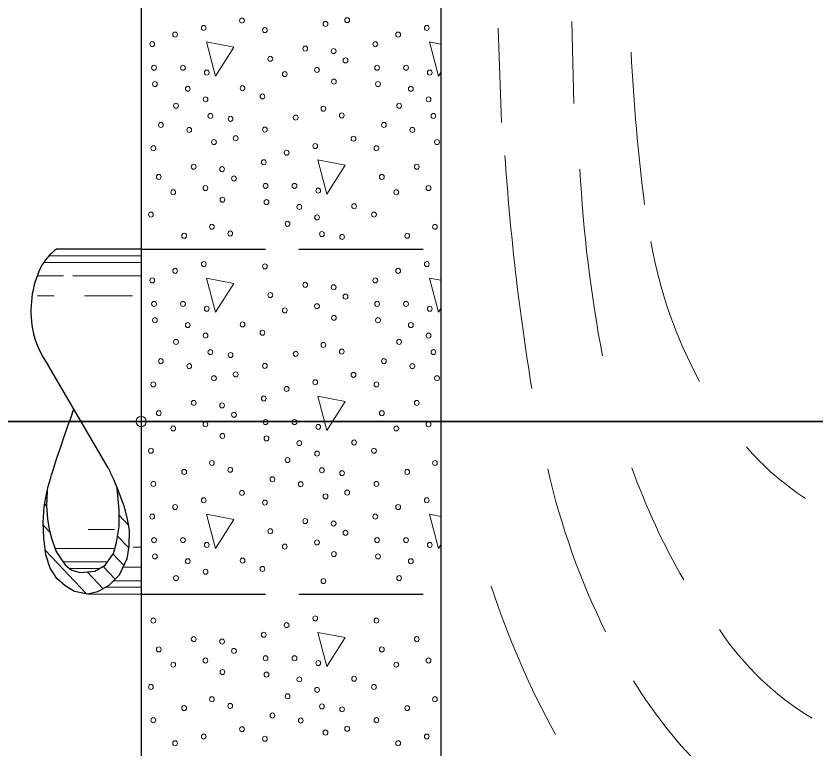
# Model space of a CAD drawing. Extents: x -410.5 to -376.5, y 1617.6 to 1661.6.
# Drawn here: x -405.734 to -403.343, y 1622.911 to 1625.101 of the extents above; entities that cross this region are included whole.
import ezdxf

# ---------------------------------------------------------------- set-up
doc = ezdxf.new("R2010")
doc.units = 0
doc.header["$LTSCALE"] = 0.062
doc.header["$PDMODE"] = 32
doc.header["$PDSIZE"] = 0.031
doc.linetypes.add('LONG_DASHED', pattern=[7.5, 6, -1.5])
doc.layers.add('1', color=7, linetype='Continuous', lineweight=13)

msp = doc.modelspace()

# ---------------------------------------------------------------- linework, layer by layer
at = {"layer": '1'}
for p, q in [((-404.071, 1625.08517), (-404.065, 1624.83908)), ((-404.291, 1625.06508), (-404.28133, 1624.78242)), ((-404.463, 1625.01742), (-404.497, 1625.024)), ((-404.497, 1625.024), (-404.47, 1624.92167)), ((-404.47, 1624.92167), (-404.463, 1624.9325)), ((-405.35992, 1624.364), (-405.65133, 1624.364)), ((-405.35992, 1624.384), (-405.63517, 1624.384)), ((-405.592, 1624.324), (-405.67117, 1624.324)), ((-405.35992, 1624.324), (-405.56383, 1624.324)), ((-404.463, 1624.31075), (-404.497, 1624.31733)), ((-404.497, 1624.31733), (-404.47, 1624.21492)), ((-405.62017, 1624.26408), (-405.67117, 1624.26408)), ((-405.38575, 1624.26408), (-405.52958, 1624.26408)), ((-404.47, 1624.21492), (-404.463, 1624.22583)), ((-405.4305, 1623.686), (-405.43133, 1623.68692)), ((-405.42742, 1623.6775), (-405.43075, 1623.68117)), ((-405.642, 1623.66358), (-405.64392, 1623.66558)), ((-405.64342, 1623.63483), (-405.6485, 1623.64017)), ((-405.6435, 1623.63692), (-405.64817, 1623.64192)), ((-405.39867, 1623.57925), (-405.4255, 1623.60767)), ((-404.463, 1623.604), (-404.497, 1623.61067)), ((-404.497, 1623.61067), (-404.47, 1623.50825)), ((-405.63258, 1623.5555), (-405.65242, 1623.57642)), ((-405.43942, 1623.56458), (-405.51858, 1623.56458)), ((-405.39717, 1623.50983), (-405.43058, 1623.54508)), ((-405.52417, 1623.373), (-405.64658, 1623.5025)), ((-405.43825, 1623.508), (-405.61775, 1623.508)), ((-405.35992, 1623.51183), (-405.38417, 1623.51183)), ((-404.47, 1623.50825), (-404.463, 1623.51917)), ((-405.41175, 1623.45742), (-405.44358, 1623.49117)), ((-405.46008, 1623.468), (-405.59333, 1623.468)), ((-405.43717, 1623.41642), (-405.47317, 1623.45467)), ((-405.48475, 1623.448), (-405.57383, 1623.448)), ((-405.474, 1623.38767), (-405.52167, 1623.438)), ((-405.35992, 1623.45183), (-405.41433, 1623.45183)), ((-405.35992, 1623.41183), (-405.44175, 1623.41183)), ((-405.35992, 1623.39192), (-405.46633, 1623.39192)), ((-405.35992, 1623.37192), (-405.519, 1623.37192))]:
    msp.add_line(p, q, dxfattribs=at)
at = {"layer": '1', "lineweight": 25}
for p, q in [((-405.35992, 1624.404), (-405.61275, 1624.404)), ((-405.45883, 1623.74983), (-405.63808, 1624.05633))]:
    msp.add_line(p, q, dxfattribs=at)
at = {"layer": '1', "linetype": 'LONG_DASHED', "lineweight": 25}
for p, q in [((-405.35992, 1624.404), (-404.46308, 1624.404)), ((-405.35992, 1623.37192), (-404.46308, 1623.37192))]:
    msp.add_line(p, q, dxfattribs=at)
at = {"layer": '1', "lineweight": 35}
msp.add_line((-405.86392, 1623.88792), (-402.17842, 1623.88792), dxfattribs=at)
at = {"layer": '1', "lineweight": 25}
for points in [[(-405.35992, 1621.41425), (-400.73433, 1621.41425), (-400.73433, 1626.3615), (-405.35992, 1626.3615)], [(-404.46308, 1625.41208), (-404.46308, 1622.36375), (-401.63108, 1622.36375), (-401.63108, 1625.41208)]]:
    msp.add_lwpolyline(points, close=True, dxfattribs=at)
at = {"layer": '1'}
for points in [[(-405.1645, 1625.024), (-405.1375, 1624.92167), (-405.0825, 1625.00808)], [(-404.83075, 1624.67075), (-404.80375, 1624.56825), (-404.74883, 1624.65475)], [(-405.1645, 1624.31733), (-405.1375, 1624.21492), (-405.0825, 1624.30133)], [(-404.83075, 1623.964), (-404.80375, 1623.86158), (-404.74883, 1623.94808)], [(-405.1645, 1623.61067), (-405.1375, 1623.50825), (-405.0825, 1623.59467)], [(-404.83075, 1623.25725), (-404.80375, 1623.15483), (-404.74883, 1623.24133)]]:
    msp.add_lwpolyline(points, close=True, dxfattribs=at)
at = {"layer": '1', "lineweight": 25}
for points in [[(-405.4315, 1623.68883), (-405.412, 1623.63592), (-405.40233, 1623.60133), (-405.39617, 1623.56433), (-405.39633, 1623.51483), (-405.40267, 1623.47708), (-405.42533, 1623.428), (-405.45633, 1623.39742), (-405.49083, 1623.37825), (-405.519, 1623.37192), (-405.55925, 1623.37967), (-405.58692, 1623.396), (-405.61267, 1623.41825), (-405.63208, 1623.44958), (-405.64492, 1623.48908), (-405.65133, 1623.54033), (-405.65275, 1623.58625), (-405.64975, 1623.63333), (-405.64108, 1623.68075)], [(-405.4315, 1623.68883), (-405.412, 1623.63592), (-405.40233, 1623.60133), (-405.39617, 1623.56433), (-405.39633, 1623.51483), (-405.40267, 1623.47708), (-405.42533, 1623.428), (-405.45633, 1623.39742), (-405.49083, 1623.37825), (-405.519, 1623.37192), (-405.55925, 1623.37967), (-405.58692, 1623.396), (-405.61267, 1623.41825), (-405.63208, 1623.44958), (-405.64492, 1623.48908), (-405.65133, 1623.54033), (-405.65275, 1623.58625), (-405.64975, 1623.63333), (-405.64108, 1623.68075)], [(-405.64108, 1623.68075), (-405.64358, 1623.63608), (-405.63983, 1623.59642), (-405.63542, 1623.56608), (-405.62808, 1623.53892), (-405.61558, 1623.50158), (-405.60167, 1623.479), (-405.58692, 1623.4595), (-405.56933, 1623.444), (-405.54292, 1623.43617), (-405.49883, 1623.44), (-405.46717, 1623.458), (-405.44217, 1623.493), (-405.43342, 1623.52642), (-405.42608, 1623.57383), (-405.42525, 1623.62292), (-405.4315, 1623.68883)], [(-405.64108, 1623.68075), (-405.64358, 1623.63608), (-405.63983, 1623.59642), (-405.63542, 1623.56608), (-405.62808, 1623.53892), (-405.61558, 1623.50158), (-405.60167, 1623.479), (-405.58692, 1623.4595), (-405.56933, 1623.444), (-405.54292, 1623.43617), (-405.49883, 1623.44), (-405.46717, 1623.458), (-405.44217, 1623.493), (-405.43342, 1623.52642), (-405.42608, 1623.57383), (-405.42525, 1623.62292), (-405.4315, 1623.68883)]]:
    msp.add_lwpolyline(points, dxfattribs=at)
at = {"layer": '1'}
for centre, major_axis in [((-405.05815, 1625.08758), (0, 0.00756)), ((-404.80822, 1625.07739), (0, -0.00756)), ((-404.74331, 1625.08888), (0, -0.00756)), ((-405.17257, 1625.06562), (0, -0.00756)), ((-404.98962, 1625.05896), (0, 0.00756)), ((-404.50506, 1625.06562), (0, -0.00756)), ((-405.25824, 1625.04559), (0, -0.00756)), ((-404.59073, 1625.04559), (0, -0.00756)), ((-405.32665, 1625.01697), (0, -0.00756)), ((-404.86886, 1625.00366), (0, -0.00756)), ((-404.65915, 1625.01697), (0, -0.00756)), ((-404.7838, 1624.9963), (0, -0.00756)), ((-404.97338, 1624.9731), (0, -0.00756)), ((-404.74837, 1624.96833), (0, -0.00756)), ((-405.32126, 1624.94636), (0, -0.00756)), ((-405.23471, 1624.94636), (0, 0.00756)), ((-405.16356, 1624.93205), (0, -0.00756)), ((-404.8337, 1624.93971), (0, -0.00756)), ((-404.65375, 1624.94636), (0, -0.00756)), ((-404.5672, 1624.94636), (0, 0.00756)), ((-404.49605, 1624.93205), (0, -0.00756)), ((-404.9301, 1624.92728), (0, -0.00756)), ((-404.78291, 1624.90502), (0, -0.00756)), ((-405.31859, 1624.89772), (0, -0.00756)), ((-405.2203, 1624.88341), (0, 0.00756)), ((-405.05631, 1624.88529), (0, -0.00756)), ((-404.65108, 1624.89772), (0, -0.00756)), ((-404.55279, 1624.88341), (0, 0.00756)), ((-404.99685, 1624.8605), (0, -0.00756)), ((-405.25551, 1624.83282), (0, 0.00756)), ((-405.16718, 1624.8519), (0, 0.00756)), ((-404.588, 1624.83282), (0, 0.00756)), ((-404.49967, 1624.8519), (0, 0.00756)), ((-404.81445, 1624.82392), (0, -0.00756)), ((-405.15271, 1624.80231), (0, 0.00756)), ((-405.09236, 1624.79365), (0, -0.00756)), ((-404.89739, 1624.79725), (0, -0.00756)), ((-404.7595, 1624.8039), (0, -0.00756)), ((-404.4852, 1624.80231), (0, 0.00756)), ((-405.30084, 1624.77528), (0, 0.00756)), ((-404.98962, 1624.76121), (0, -0.00756)), ((-404.63334, 1624.77528), (0, 0.00756)), ((-405.21585, 1624.76032), (0, 0.00756)), ((-404.54834, 1624.76032), (0, 0.00756)), ((-405.14198, 1624.72404), (0, -0.00756)), ((-405.07706, 1624.73553), (0, -0.00756)), ((-404.7244, 1624.73423), (0, 0.00756)), ((-404.47447, 1624.72404), (0, -0.00756)), ((-405.32337, 1624.70561), (0, 0.00756)), ((-404.92448, 1624.69224), (0, -0.00756)), ((-404.83882, 1624.71227), (0, -0.00756)), ((-404.65586, 1624.70561), (0, 0.00756)), ((-405.20261, 1624.65031), (0, -0.00756)), ((-405.11756, 1624.64295), (0, -0.00756)), ((-404.9929, 1624.66362), (0, -0.00756)), ((-404.5351, 1624.65031), (0, -0.00756)), ((-405.30713, 1624.61975), (0, -0.00756)), ((-404.63962, 1624.61975), (0, -0.00756)), ((-405.08212, 1624.61498), (0, -0.00756)), ((-405.26385, 1624.57393), (0, -0.00756)), ((-405.16745, 1624.58636), (0, -0.00756)), ((-404.9875, 1624.59301), (0, -0.00756)), ((-404.90095, 1624.59301), (0, 0.00756)), ((-404.82981, 1624.5787), (0, -0.00756)), ((-404.59634, 1624.57393), (0, -0.00756)), ((-404.49995, 1624.58636), (0, -0.00756)), ((-405.11667, 1624.55167), (0, -0.00756)), ((-404.98483, 1624.54437), (0, -0.00756)), ((-404.88654, 1624.53006), (0, 0.00756)), ((-404.72256, 1624.53194), (0, -0.00756)), ((-405.3306, 1624.50715), (0, -0.00756)), ((-404.83342, 1624.49855), (0, 0.00756)), ((-404.6631, 1624.50715), (0, -0.00756)), ((-404.92176, 1624.47947), (0, 0.00756)), ((-405.14821, 1624.47058), (0, -0.00756)), ((-405.09325, 1624.45055), (0, -0.00756)), ((-404.4807, 1624.47058), (0, -0.00756)), ((-405.23115, 1624.4439), (0, -0.00756)), ((-404.81896, 1624.44896), (0, 0.00756)), ((-404.75861, 1624.4403), (0, -0.00756)), ((-404.56364, 1624.4439), (0, -0.00756)), ((-405.17257, 1624.35892), (0, -0.00756)), ((-404.50506, 1624.35892), (0, -0.00756)), ((-405.25824, 1624.33889), (0, -0.00756)), ((-404.98962, 1624.35226), (0, 0.00756)), ((-404.59073, 1624.33889), (0, -0.00756)), ((-405.32665, 1624.31027), (0, -0.00756)), ((-404.65915, 1624.31027), (0, -0.00756)), ((-404.86886, 1624.29696), (0, -0.00756)), ((-404.7838, 1624.2896), (0, -0.00756)), ((-404.97338, 1624.2664), (0, -0.00756)), ((-404.74837, 1624.26163), (0, -0.00756)), ((-405.32126, 1624.23966), (0, -0.00756)), ((-405.23471, 1624.23966), (0, 0.00756)), ((-404.65375, 1624.23966), (0, -0.00756)), ((-404.5672, 1624.23966), (0, 0.00756)), ((-405.16356, 1624.22535), (0, -0.00756)), ((-404.9301, 1624.22058), (0, -0.00756)), ((-404.8337, 1624.23301), (0, -0.00756)), ((-404.49605, 1624.22535), (0, -0.00756)), ((-405.31859, 1624.19102), (0, -0.00756)), ((-404.78291, 1624.19832), (0, -0.00756)), ((-404.65108, 1624.19102), (0, -0.00756)), ((-405.2203, 1624.17671), (0, 0.00756)), ((-405.05631, 1624.17859), (0, -0.00756)), ((-404.55279, 1624.17671), (0, 0.00756)), ((-405.16718, 1624.1452), (0, 0.00756)), ((-404.99685, 1624.1538), (0, -0.00756)), ((-404.49967, 1624.1452), (0, 0.00756)), ((-405.25551, 1624.12612), (0, 0.00756)), ((-404.81445, 1624.11723), (0, -0.00756)), ((-404.588, 1624.12612), (0, 0.00756)), ((-405.15271, 1624.09561), (0, 0.00756)), ((-404.7595, 1624.0972), (0, -0.00756)), ((-404.4852, 1624.09561), (0, 0.00756)), ((-405.30084, 1624.06858), (0, 0.00756)), ((-405.09236, 1624.08695), (0, -0.00756)), ((-404.89739, 1624.09055), (0, -0.00756)), ((-404.63334, 1624.06858), (0, 0.00756)), ((-405.21585, 1624.05362), (0, 0.00756)), ((-404.98962, 1624.05451), (0, -0.00756)), ((-404.54834, 1624.05362), (0, 0.00756)), ((-405.07706, 1624.02883), (0, -0.00756)), ((-404.7244, 1624.02753), (0, 0.00756)), ((-405.32337, 1623.99891), (0, 0.00756)), ((-405.14198, 1624.01734), (0, -0.00756)), ((-404.83882, 1624.00557), (0, -0.00756)), ((-404.65586, 1623.99891), (0, 0.00756)), ((-404.47447, 1624.01734), (0, -0.00756)), ((-404.92448, 1623.98554), (0, -0.00756)), ((-404.9929, 1623.95692), (0, -0.00756)), ((-405.20261, 1623.94361), (0, -0.00756)), ((-405.11756, 1623.93625), (0, -0.00756)), ((-404.5351, 1623.94361), (0, -0.00756)), ((-405.30713, 1623.91305), (0, -0.00756)), ((-405.08212, 1623.90828), (0, -0.00756)), ((-404.63962, 1623.91305), (0, -0.00756)), ((-405.16745, 1623.87966), (0, -0.00756)), ((-404.9875, 1623.88631), (0, -0.00756)), ((-404.90095, 1623.88631), (0, 0.00756)), ((-404.49995, 1623.87966), (0, -0.00756)), ((-405.26385, 1623.86723), (0, -0.00756)), ((-404.82981, 1623.872), (0, -0.00756)), ((-404.59634, 1623.86723), (0, -0.00756)), ((-405.11667, 1623.84497), (0, -0.00756)), ((-404.98483, 1623.83767), (0, -0.00756)), ((-404.88654, 1623.82336), (0, 0.00756)), ((-404.72256, 1623.82524), (0, -0.00756)), ((-405.3306, 1623.80045), (0, -0.00756)), ((-404.83342, 1623.79185), (0, 0.00756)), ((-404.6631, 1623.80045), (0, -0.00756)), ((-405.14821, 1623.76388), (0, -0.00756)), ((-404.92176, 1623.77277), (0, 0.00756)), ((-404.4807, 1623.76388), (0, -0.00756)), ((-405.23115, 1623.7372), (0, -0.00756)), ((-405.09325, 1623.74385), (0, -0.00756)), ((-404.81896, 1623.74226), (0, 0.00756)), ((-404.75861, 1623.73361), (0, -0.00756)), ((-404.56364, 1623.7372), (0, -0.00756)), ((-404.96709, 1623.71523), (0, 0.00756)), ((-405.32337, 1623.70116), (0, -0.00756)), ((-404.88209, 1623.70027), (0, 0.00756)), ((-404.65586, 1623.70116), (0, -0.00756)), ((-405.05815, 1623.67418), (0, 0.00756)), ((-404.80822, 1623.664), (0, -0.00756)), ((-404.74331, 1623.67548), (0, -0.00756)), ((-405.17257, 1623.65222), (0, -0.00756)), ((-404.98962, 1623.64556), (0, 0.00756)), ((-404.50506, 1623.65222), (0, -0.00756)), ((-405.25824, 1623.63219), (0, -0.00756)), ((-404.59073, 1623.63219), (0, -0.00756)), ((-405.32665, 1623.60357), (0, -0.00756)), ((-404.86886, 1623.59026), (0, -0.00756)), ((-404.65915, 1623.60357), (0, -0.00756)), ((-404.7838, 1623.5829), (0, -0.00756)), ((-404.97338, 1623.5597), (0, -0.00756)), ((-404.74837, 1623.55493), (0, -0.00756)), ((-405.32126, 1623.53296), (0, -0.00756)), ((-405.23471, 1623.53296), (0, 0.00756)), ((-405.16356, 1623.51865), (0, -0.00756)), ((-404.8337, 1623.52631), (0, -0.00756)), ((-404.65375, 1623.53296), (0, -0.00756)), ((-404.5672, 1623.53296), (0, 0.00756)), ((-404.49605, 1623.51865), (0, -0.00756)), ((-404.9301, 1623.51388), (0, -0.00756)), ((-405.31859, 1623.48432), (0, -0.00756)), ((-405.2203, 1623.47001), (0, 0.00756)), ((-405.05631, 1623.47189), (0, -0.00756)), ((-404.78291, 1623.49162), (0, -0.00756)), ((-404.65108, 1623.48432), (0, -0.00756)), ((-404.55279, 1623.47001), (0, 0.00756)), ((-404.99685, 1623.4471), (0, -0.00756)), ((-405.16718, 1623.4385), (0, 0.00756)), ((-405.25551, 1623.41942), (0, 0.00756)), ((-404.81445, 1623.41053), (0, -0.00756)), ((-404.588, 1623.41942), (0, 0.00756)), ((-405.32337, 1623.29221), (0, 0.00756)), ((-404.92448, 1623.27884), (0, -0.00756)), ((-404.83882, 1623.29887), (0, -0.00756)), ((-404.65586, 1623.29221), (0, 0.00756)), ((-405.20261, 1623.23691), (0, -0.00756)), ((-404.9929, 1623.25022), (0, -0.00756)), ((-404.5351, 1623.23691), (0, -0.00756)), ((-405.11756, 1623.22955), (0, -0.00756)), ((-405.30713, 1623.20635), (0, -0.00756)), ((-405.08212, 1623.20158), (0, -0.00756)), ((-404.63962, 1623.20635), (0, -0.00756)), ((-405.26385, 1623.16053), (0, -0.00756)), ((-405.16745, 1623.17296), (0, -0.00756)), ((-404.9875, 1623.17961), (0, -0.00756)), ((-404.90095, 1623.17961), (0, 0.00756)), ((-404.82981, 1623.1653), (0, -0.00756)), ((-404.59634, 1623.16053), (0, -0.00756)), ((-404.49995, 1623.17296), (0, -0.00756)), ((-405.11667, 1623.13827), (0, -0.00756)), ((-404.98483, 1623.13097), (0, -0.00756)), ((-404.88654, 1623.11666), (0, 0.00756)), ((-404.72256, 1623.11854), (0, -0.00756)), ((-405.3306, 1623.09375), (0, -0.00756)), ((-404.6631, 1623.09375), (0, -0.00756)), ((-404.92176, 1623.06607), (0, 0.00756)), ((-404.83342, 1623.08515), (0, 0.00756)), ((-405.14821, 1623.05718), (0, -0.00756)), ((-404.4807, 1623.05718), (0, -0.00756)), ((-405.23115, 1623.0305), (0, -0.00756)), ((-405.09325, 1623.03715), (0, -0.00756)), ((-404.81896, 1623.03556), (0, 0.00756)), ((-404.75861, 1623.02691), (0, -0.00756)), ((-404.56364, 1623.0305), (0, -0.00756)), ((-405.32337, 1622.99446), (0, -0.00756)), ((-404.96709, 1623.00853), (0, 0.00756)), ((-404.88209, 1622.99357), (0, 0.00756)), ((-404.65586, 1622.99446), (0, -0.00756)), ((-404.74331, 1622.96878), (0, -0.00756)), ((-405.17257, 1622.94552), (0, -0.00756)), ((-405.05815, 1622.96748), (0, 0.00756)), ((-404.80822, 1622.9573), (0, -0.00756)), ((-404.50506, 1622.94552), (0, -0.00756)), ((-405.25824, 1622.92549), (0, -0.00756)), ((-404.98962, 1622.93886), (0, 0.00756)), ((-404.59073, 1622.92549), (0, -0.00756))]:
    msp.add_ellipse(centre, major_axis=major_axis, ratio=0.944543, dxfattribs=at)
for centre, major_axis, start_param, end_param in [((-398.5116, 1625.29794), (0, 5.70638), 1.6243111, 1.7045634), ((-397.73322, 1625.17546), (0, 6.93927), 1.6417558, 1.7429545), ((-400.45667, 1624.84575), (0, 3.80615), 1.6240711, 1.7722097), ((-402.61241, 1624.66682), (0, 1.3162), 1.7540631, 2.0950757), ((-402.94354, 1624.39956), (0, 0.86926), 2.313331, 2.5934701), ((-402.19732, 1624.24356), (0, 2.11924), 1.807421, 2.0540686), ((-402.11874, 1624.46038), (0, 2.00673), 1.9329933, 2.1191168), ((-402.05358, 1624.22292), (0, 2.5303), 1.9040509, 2.0974279), ((-402.9365, 1623.78255), (0, 0.89734), 2.1851618, 2.6301737), ((-402.7681, 1623.88074), (0, 1.4116), 2.1469427, 2.6531153)]:
    msp.add_ellipse(centre, major_axis=major_axis, ratio=0.944543, start_param=start_param, end_param=end_param, dxfattribs=at)
at = {"layer": '1', "lineweight": 25}
for centre, major_axis, start_param, end_param in [((-405.51894, 1624.26146), (0, 0.17367), 0.608535, 1.0523476), ((-405.41774, 1624.21985), (0, 0.28786), 1.1112416, 1.7626188), ((-405.44367, 1624.21536), (0, 0.26008), 1.7657992, 2.2285353)]:
    msp.add_ellipse(centre, major_axis=major_axis, ratio=0.944543, start_param=start_param, end_param=end_param, dxfattribs=at)
for points in [[(-405.64108, 1623.68075), (-405.631, 1623.72192), (-405.60992, 1623.78817), (-405.56208, 1623.92267)], [(-405.45883, 1623.74983), (-405.44808, 1623.72733), (-405.43908, 1623.707), (-405.4315, 1623.68883)]]:
    msp.add_open_spline(points, degree=3, dxfattribs=at)
at = {"layer": '1'}
msp.add_point((-405.35992, 1623.88792), dxfattribs=at)

doc.saveas('drawing.dxf')
